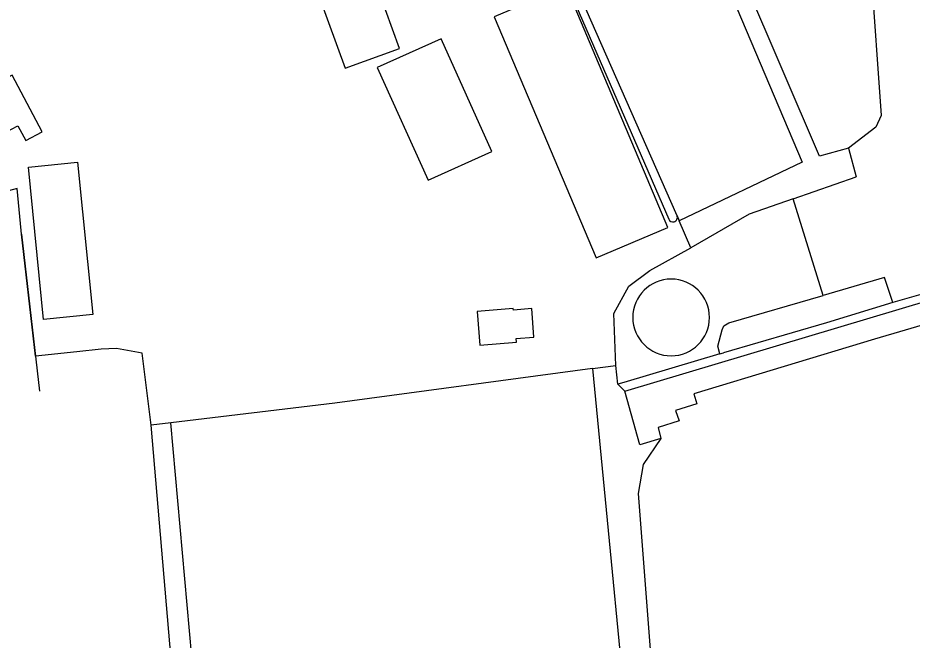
# Model space of a CAD drawing. Extents: x 140000 to 143000, y 403500 to 406000.
# Drawn here: x 140940.3 to 141103.5, y 404678.8 to 404792.3 of the extents above; entities that cross this region are included whole.
import ezdxf

# ---------------------------------------------------------------- set-up
doc = ezdxf.new("R2010")
doc.units = 0
for name, color, linetype in [('gg-afsc-erfafscheiding', 7, 'Continuous'), ('gg-afsc-hekwerk', 7, 'Continuous'), ('gg-bbg-bijgebouw', 7, 'Continuous'), ('gg-bbg-hoofdgebouw', 7, 'Continuous'), ('gg-bbg-opslagtank', 7, 'Continuous'), ('gg-knt-bronhoudergrens', 7, 'Continuous'), ('gg-knt-onverhard', 7, 'Continuous'), ('gg-knt-verharding', 7, 'Continuous'), ('gg-kntw-bovenkant insteek waterloop', 7, 'Continuous')]:
    doc.layers.add(name, color=color, linetype=linetype)

msp = doc.modelspace()

# ---------------------------------------------------------------- linework, layer by layer
at = {"layer": 'gg-afsc-erfafscheiding'}
for p, q in [((141091.87, 404768.53), (141093.26, 404763.28)), ((141081.76, 404759.26), (141093.26, 404763.28)), ((141060.6, 404756.16), (141060.98, 404755.27)), ((141063.09, 404750.34), (141060.98, 404755.27)), ((141105.95, 404742.05), (141099.98, 404740.34))]:
    msp.add_line(p, q, dxfattribs=at)
msp.add_lwpolyline([(141045.15, 404728.3), (140998.13, 404721.99), (140968.22, 404718.4)], dxfattribs=at)
at = {"layer": 'gg-afsc-hekwerk'}
msp.add_line((140940.99, 404752.83), (140944.26, 404724.15), dxfattribs=at)
at = {"layer": 'gg-bbg-bijgebouw'}
for points in [[(141002.28, 404807.96), (141000.58, 404812.66), (140990.59, 404809.03), (140992.3, 404804.33), (141000.03, 404783.09), (141009.96, 404786.71), (141002.28, 404807.96)], [(141027.22, 404792.47), (141045.86, 404748.5), (141058.93, 404754.05), (141040.39, 404798.07), (141027.22, 404792.47)], [(141015.16, 404762.66), (141026.81, 404767.9), (141017.55, 404788.49), (141005.9, 404783.26), (141015.16, 404762.66)], [(140953.02, 404747.83), (140953.98, 404738.16), (140945.01, 404737.26), (140942.23, 404765.08), (140951.21, 404765.97), (140953.02, 404747.83)], [(141031.27, 404733.11), (141031.22, 404733.8), (141034.49, 404734.06), (141034.09, 404739.24), (141030.74, 404738.97), (141030.71, 404739.29), (141024.12, 404738.73), (141024.6, 404732.59), (141031.27, 404733.11)]]:
    msp.add_lwpolyline(points, dxfattribs=at)
at = {"layer": 'gg-bbg-hoofdgebouw'}
msp.add_lwpolyline([(140933.4, 404769.55), (140936.52, 404771.2), (140936.76, 404770.75), (140940.3, 404772.62), (140941.74, 404769.9), (140944.74, 404771.49), (140939.28, 404781.81), (140932.74, 404778.35), (140934.09, 404775.8), (140930.97, 404774.15), (140933.4, 404769.55)], dxfattribs=at)
at = {"layer": 'gg-bbg-opslagtank'}
for start, end in [(90, 270), (270, 90)]:
    msp.add_arc((141059.52, 404737.63), 7, start, end, dxfattribs=at)
at = {"layer": 'gg-knt-bronhoudergrens'}
for p, q in [((141087.28, 404741.65), (141081.76, 404759.26)), ((141049.82, 404725.45), (141051.07, 404724.16))]:
    msp.add_line(p, q, dxfattribs=at)
for points in [[(141051.07, 404724.16), (141167.7, 404759), (141168.3, 404759.18), (141169.64, 404759.58), (141170.36, 404759.8), (141171.64, 404760.2), (141171.43, 404762.11), (141172.65, 404762.53), (141171.91, 404768.56), (141173.87, 404768.99), (141158.42, 404889.69), (141156.67, 404889.48), (141156.09, 404893.45), (141153.81, 404893.2)], [(140964.61, 404717.97), (140962.98, 404731.14), (140958.32, 404731.97), (140955.53, 404731.82), (140951.06, 404731.35), (140943.53, 404730.57), (140940.99, 404752.83), (140940.93, 404753.47), (140940.16, 404761.14), (140928.81, 404758.14), (140915.82, 404754.71)], [(141081.76, 404759.26), (141073.76, 404756.47), (141063.09, 404750.34)], [(141170.12, 404751.25), (141160.53, 404748.45), (141159.95, 404750.33), (141146.54, 404746.33), (141145.96, 404748.16), (141096.66, 404733.66), (141063.64, 404723.66), (141064.23, 404721.89), (141060.34, 404720.67), (141060.97, 404718.79), (141057.14, 404717.57), (141057.64, 404715.56)], [(141068.42, 404730.97), (141050.91, 404725.77), (141049.82, 404725.45)], [(141057.64, 404715.56), (141053.81, 404714.41), (141051.07, 404724.16)], [(141057.64, 404715.56), (141054.44, 404710.81), (141053.49, 404705.52), (141062.17, 404593.28), (141074.43, 404446.36), (141085.21, 404301.9), (141086.87, 404272.73), (141103.01, 404046.97), (141096.92, 404046.51), (141070.94, 404425.95), (141056.35, 404597.94), (141053.12, 404637.15), (141052.54, 404637.68), (141051.59, 404638.21), (141049.84, 404638.42), (141047.66, 404638.19), (140972.1, 404630.33), (140964.61, 404717.97)]]:
    msp.add_lwpolyline(points, dxfattribs=at)
at = {"layer": 'gg-knt-onverhard'}
for p, q in [((141045.15, 404728.3), (141049.43, 404728.88)), ((141049.82, 404725.45), (141049.43, 404728.88)), ((140968.22, 404718.4), (140964.61, 404717.97))]:
    msp.add_line(p, q, dxfattribs=at)
msp.add_lwpolyline([(141045.15, 404728.3), (141053.39, 404643.4), (140983.74, 404634.7), (140976.46, 404639.59), (140975.01, 404642.5), (140968.22, 404718.4)], dxfattribs=at)
at = {"layer": 'gg-knt-verharding'}
for points in [[(141082.57, 404860.35), (141088.94, 404832.64), (141095.99, 404801.07), (141097.85, 404774.46), (141096.85, 404772.37), (141091.87, 404768.53)], [(141050.03, 404844.73), (141083.4, 404765.94), (141060.98, 404755.27)], [(141091.87, 404768.53), (141086.62, 404767.03), (141052.71, 404846.07)], [(141049.43, 404728.88), (141049.04, 404738.34), (141051.8, 404743.36), (141055.64, 404746.17), (141063.09, 404750.34)]]:
    msp.add_lwpolyline(points, dxfattribs=at)
at = {"layer": 'gg-kntw-bovenkant insteek waterloop'}
for p, q in [((141060.6, 404756.16), (141042.28, 404797.7)), ((141041.07, 404797.08), (141059.08, 404755.58)), ((141068.42, 404730.97), (141069.07, 404731.15))]:
    msp.add_line(p, q, dxfattribs=at)
for points in [[(141099.98, 404740.34), (141098.43, 404744.9), (141087.28, 404741.65)], [(141068.42, 404730.97), (141068.06, 404732.41), (141068.85, 404735.38), (141069.12, 404736.12), (141070.07, 404736.65), (141087.28, 404741.65)], [(141099.98, 404740.34), (141087.89, 404736.65), (141069.07, 404731.15)]]:
    msp.add_lwpolyline(points, dxfattribs=at)
for start, end in [(201.1541, 286.0433), (285.9041, 20.5791)]:
    msp.add_arc((141059.84, 404755.88), 0.811, start, end, dxfattribs=at)

doc.saveas('drawing.dxf')
